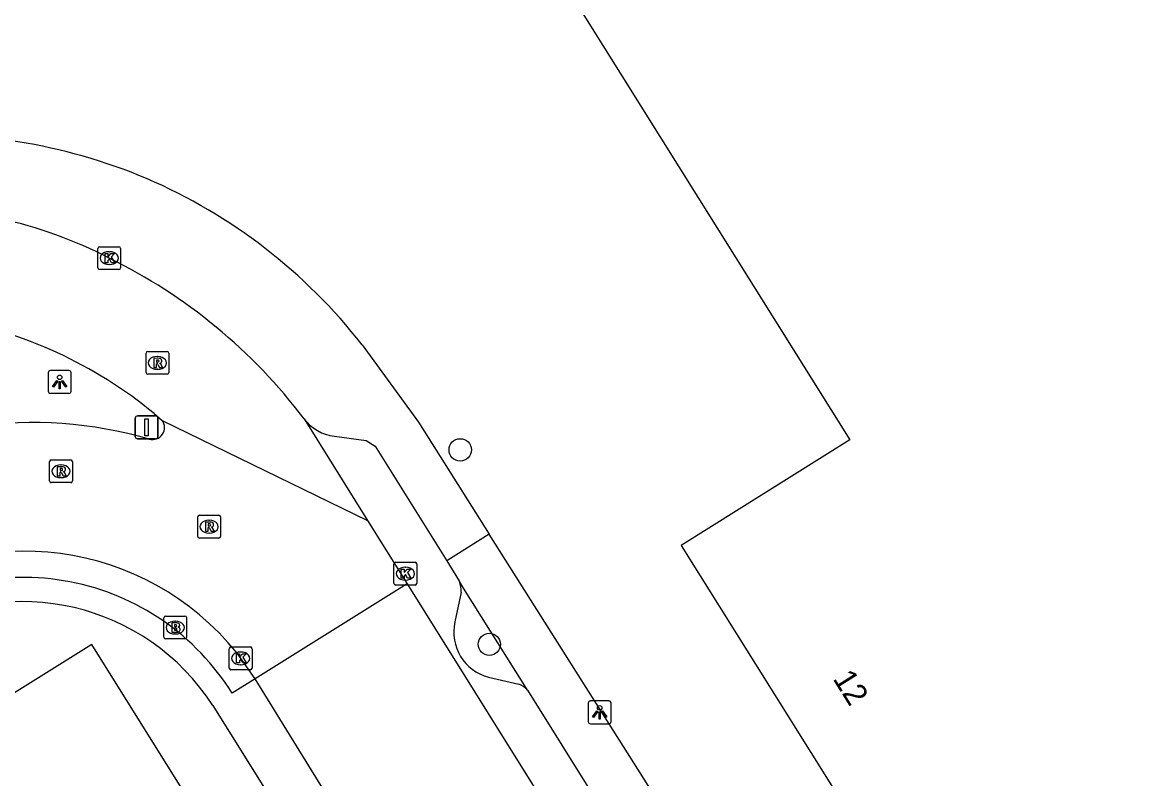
# Model space of a CAD drawing. Extents: x 158461 to 159795, y 387220 to 388672.
# Drawn here: x 158555.41 to 158604.42, y 387861.72 to 387894.88 of the extents above; entities that cross this region are included whole.
import ezdxf

# ---------------------------------------------------------------- set-up
doc = ezdxf.new("R2010")
doc.units = 0
for name, color, linetype in [('IMGEO_Boom', 7, 'Continuous'), ('IMGEO_Brandkraan', 7, 'Continuous'), ('IMGEO_Kolk', 7, 'Continuous'), ('IMGEO_Lichtpunt', 7, 'Continuous'), ('IMGEO_Pand', 7, 'Continuous'), ('IMGEO_Pand_nummerreeks', 7, 'Continuous'), ('IMGEO_Rijbaan_lokaal_gesloten', 7, 'Continuous'), ('IMGEO_Rioolput', 7, 'Continuous'), ('IMGEO_Verkeersbordpaal', 7, 'Continuous'), ('IMGEO_Voetpad_open', 7, 'Continuous')]:
    doc.layers.add(name, color=color, linetype=linetype)

msp = doc.modelspace()

# ---------------------------------------------------------------- linework, layer by layer
at = {"layer": 'IMGEO_Boom'}
for centre in [(158574.615, 387876.134), (158575.894, 387867.609)]:
    msp.add_circle(centre, 0.489, dxfattribs=at)
at = {"layer": 'IMGEO_Brandkraan'}
for p, q in [((158561.615, 387867.918), (158561.615, 387868.77)), ((158561.69, 387868.844), (158562.542, 387868.844)), ((158562.616, 387868.77), (158562.616, 387867.918)), ((158562.103, 387868.624), (158562.128, 387868.624)), ((158562.542, 387867.844), (158561.69, 387867.844)), ((158562.126, 387868.064), (158562.101, 387868.064))]:
    msp.add_line(p, q, dxfattribs=at)
for points in [[(158561.615, 387867.918), (158561.615, 387868.77)], [(158561.69, 387868.844), (158562.542, 387868.844)], [(158562.616, 387868.77), (158562.616, 387867.918)], [(158561.963, 387868.544), (158561.963, 387868.144), (158562.176, 387868.144)], [(158562.194, 387868.544), (158561.963, 387868.544)], [(158562.142, 387868.463), (158562.088, 387868.463), (158562.088, 387868.387)], [(158562.088, 387868.387), (158562.141, 387868.387)], [(158562.15, 387868.311), (158562.088, 387868.311), (158562.088, 387868.23)], [(158562.542, 387867.844), (158561.69, 387867.844)], [(158562.088, 387868.23), (158562.15, 387868.23)]]:
    msp.add_lwpolyline(points, dxfattribs=at)
for centre, radius, start, end in [((158561.692, 387868.768), 0.0765, 91.552, 178.448), ((158561.692, 387868.768), 0.0765, 91.552, 178.448), ((158562.54, 387868.768), 0.0765, 1.552, 88.448), ((158562.54, 387868.768), 0.0765, 1.552, 88.448), ((158562.143, 387868.425), 0.0379, 267.8285, 90.9355), ((158562.151, 387868.27), 0.0404, 269.8759, 90.5077), ((158562.198, 387868.399), 0.145, 59.4692, 91.5367), ((158562.223, 387868.446), 0.0922, 285.5137, 58.1501), ((158562.228, 387868.254), 0.105, 301.3115, 78.989), ((158561.692, 387867.92), 0.0765, 181.552, 268.448), ((158561.692, 387867.92), 0.0765, 181.552, 268.448), ((158562.182, 387868.395), 0.251, 268.6676, 293.5347), ((158562.54, 387867.92), 0.0765, 271.552, 358.448), ((158562.54, 387867.92), 0.0765, 271.552, 358.448)]:
    msp.add_arc(centre, radius, start, end, dxfattribs=at)
for centre, major_axis, ratio, start_param, end_param in [((158562.102, 387868.344), (-0.387, 0.002), 0.722429, 4.712389, 7.853982), ((158562.127, 387868.344), (-0.39, 0.002), 0.717154, 1.570796, 4.712389)]:
    msp.add_ellipse(centre, major_axis=major_axis, ratio=ratio, start_param=start_param, end_param=end_param, dxfattribs=at)
at = {"layer": 'IMGEO_Kolk'}
for p, q in [((158558.719, 387884.114), (158558.719, 387884.966)), ((158558.794, 387885.04), (158559.646, 387885.04)), ((158559.72, 387884.966), (158559.72, 387884.114)), ((158559.207, 387884.82), (158559.232, 387884.82)), ((158559.646, 387884.04), (158558.794, 387884.04)), ((158559.23, 387884.26), (158559.205, 387884.26)), ((158571.786, 387871.206), (158572.638, 387871.206)), ((158571.711, 387870.28), (158571.711, 387871.132)), ((158572.199, 387870.986), (158572.224, 387870.986)), ((158572.712, 387871.132), (158572.712, 387870.28)), ((158572.222, 387870.426), (158572.197, 387870.426)), ((158572.638, 387870.206), (158571.786, 387870.206)), ((158564.485, 387866.566), (158564.485, 387867.418)), ((158564.56, 387867.492), (158565.412, 387867.492)), ((158564.973, 387867.272), (158564.998, 387867.272)), ((158565.486, 387867.418), (158565.486, 387866.566)), ((158565.412, 387866.492), (158564.56, 387866.492)), ((158564.996, 387866.712), (158564.971, 387866.712))]:
    msp.add_line(p, q, dxfattribs=at)
for points in [[(158558.719, 387884.114), (158558.719, 387884.966)], [(158558.794, 387885.04), (158559.646, 387885.04)], [(158559.72, 387884.966), (158559.72, 387884.114)], [(158559.04, 387884.74), (158559.163, 387884.74), (158559.163, 387884.589), (158559.293, 387884.74), (158559.457, 387884.74), (158559.311, 387884.589), (158559.464, 387884.34), (158559.312, 387884.34), (158559.227, 387884.504), (158559.163, 387884.437), (158559.163, 387884.34), (158559.04, 387884.34), (158559.04, 387884.74)], [(158559.646, 387884.04), (158558.794, 387884.04)], [(158571.786, 387871.206), (158572.638, 387871.206)], [(158571.711, 387870.28), (158571.711, 387871.132)], [(158572.032, 387870.906), (158572.155, 387870.906), (158572.155, 387870.755), (158572.285, 387870.906), (158572.449, 387870.906), (158572.303, 387870.755), (158572.456, 387870.506), (158572.304, 387870.506), (158572.219, 387870.67), (158572.155, 387870.603), (158572.155, 387870.506), (158572.032, 387870.506), (158572.032, 387870.906)], [(158572.712, 387871.132), (158572.712, 387870.28)], [(158572.638, 387870.206), (158571.786, 387870.206)], [(158564.485, 387866.566), (158564.485, 387867.418)], [(158564.56, 387867.492), (158565.412, 387867.492)], [(158565.486, 387867.418), (158565.486, 387866.566)], [(158564.806, 387867.192), (158564.929, 387867.192), (158564.929, 387867.041), (158565.059, 387867.192), (158565.223, 387867.192), (158565.077, 387867.041), (158565.23, 387866.792), (158565.078, 387866.792), (158564.993, 387866.956), (158564.929, 387866.889), (158564.929, 387866.792), (158564.806, 387866.792), (158564.806, 387867.192)], [(158565.412, 387866.492), (158564.56, 387866.492)]]:
    msp.add_lwpolyline(points, dxfattribs=at)
for centre, start, end in [((158558.796, 387884.964), 91.552, 178.448), ((158558.796, 387884.964), 91.552, 178.448), ((158559.644, 387884.964), 1.552, 88.448), ((158559.644, 387884.964), 1.552, 88.448), ((158558.796, 387884.116), 181.552, 268.448), ((158558.796, 387884.116), 181.552, 268.448), ((158559.644, 387884.116), 271.552, 358.448), ((158559.644, 387884.116), 271.552, 358.448), ((158571.788, 387871.13), 91.552, 178.448), ((158571.788, 387871.13), 91.552, 178.448), ((158572.636, 387871.13), 1.552, 88.448), ((158572.636, 387871.13), 1.552, 88.448), ((158571.788, 387870.282), 181.552, 268.448), ((158571.788, 387870.282), 181.552, 268.448), ((158572.636, 387870.282), 271.552, 358.448), ((158572.636, 387870.282), 271.552, 358.448), ((158564.562, 387867.416), 91.552, 178.448), ((158564.562, 387867.416), 91.552, 178.448), ((158565.41, 387867.416), 1.552, 88.448), ((158565.41, 387867.416), 1.552, 88.448), ((158564.562, 387866.568), 181.552, 268.448), ((158564.562, 387866.568), 181.552, 268.448), ((158565.41, 387866.568), 271.552, 358.448), ((158565.41, 387866.568), 271.552, 358.448)]:
    msp.add_arc(centre, 0.0765, start, end, dxfattribs=at)
for centre, major_axis, ratio, start_param, end_param in [((158559.206, 387884.54), (-0.387, 0.002), 0.722429, 4.712389, 7.853982), ((158559.231, 387884.54), (-0.39, 0.002), 0.717154, 1.570796, 4.712389), ((158572.198, 387870.706), (-0.387, 0.002), 0.722429, 4.712389, 7.853982), ((158572.223, 387870.706), (-0.39, 0.002), 0.717154, 1.570796, 4.712389), ((158564.972, 387866.992), (-0.387, 0.002), 0.722429, 4.712389, 7.853982), ((158564.997, 387866.992), (-0.39, 0.002), 0.717154, 1.570796, 4.712389)]:
    msp.add_ellipse(centre, major_axis=major_axis, ratio=ratio, start_param=start_param, end_param=end_param, dxfattribs=at)
at = {"layer": 'IMGEO_Lichtpunt'}
for p, q in [((158557.449, 387879.609), (158556.641, 387879.609)), ((158557.449, 387879.609), (158556.641, 387879.609)), ((158556.547, 387879.514), (158556.547, 387878.707)), ((158556.547, 387879.514), (158556.547, 387878.707)), ((158557.543, 387878.707), (158557.543, 387879.514)), ((158557.543, 387878.707), (158557.543, 387879.514)), ((158556.641, 387878.613), (158557.449, 387878.613)), ((158556.641, 387878.613), (158557.449, 387878.613)), ((158580.235, 387865.029), (158580.235, 387864.222)), ((158580.235, 387865.029), (158580.235, 387864.222)), ((158581.137, 387865.124), (158580.329, 387865.124)), ((158581.137, 387865.124), (158580.329, 387865.124)), ((158581.231, 387864.222), (158581.231, 387865.029)), ((158581.231, 387864.222), (158581.231, 387865.029)), ((158580.329, 387864.128), (158581.137, 387864.128)), ((158580.329, 387864.128), (158581.137, 387864.128))]:
    msp.add_line(p, q, dxfattribs=at)
for points in [[(158556.921, 387879.178), (158556.96, 387879.15), (158556.772, 387878.888), (158556.734, 387878.915), (158556.921, 387879.178)], [(158557.023, 387879.13), (158557.07, 387879.13), (158557.07, 387878.808), (158557.023, 387878.808), (158557.023, 387879.13)], [(158557.133, 387879.15), (158557.171, 387879.177), (158557.358, 387878.915), (158557.319, 387878.887), (158557.133, 387879.15)], [(158580.609, 387864.693), (158580.648, 387864.665), (158580.46, 387864.403), (158580.422, 387864.43), (158580.609, 387864.693)], [(158580.711, 387864.645), (158580.758, 387864.645), (158580.758, 387864.323), (158580.711, 387864.323), (158580.711, 387864.645)], [(158580.821, 387864.665), (158580.859, 387864.692), (158581.046, 387864.43), (158581.007, 387864.402), (158580.821, 387864.665)]]:
    msp.add_lwpolyline(points, dxfattribs=at)
for centre in [(158557.046, 387879.312), (158580.734, 387864.827)]:
    msp.add_circle(centre, 0.0994, dxfattribs=at)
for centre, start, end in [((158556.641, 387879.514), 90, 180), ((158556.641, 387879.514), 90, 180), ((158557.449, 387879.514), 0, 90), ((158557.449, 387879.514), 0, 90), ((158556.641, 387878.707), 180, 270), ((158556.641, 387878.707), 180, 270), ((158557.449, 387878.707), 270, 0), ((158557.449, 387878.707), 270, 360), ((158580.329, 387865.029), 90, 180), ((158580.329, 387865.029), 90, 180), ((158581.137, 387865.029), 0, 90), ((158581.137, 387865.029), 0, 90), ((158580.329, 387864.222), 180, 270), ((158580.329, 387864.222), 180, 270), ((158581.137, 387864.222), 270, 0), ((158581.137, 387864.222), 270, 360)]:
    msp.add_arc(centre, 0.0946, start, end, dxfattribs=at)
at = {"layer": 'IMGEO_Pand'}
for points in [[(158598.077, 387921.358), (158595.789, 387919.925), (158595.857, 387919.817), (158573.375, 387905.851), (158591.714, 387876.576), (158584.31, 387871.938), (158594.083, 387856.336), (158588.429, 387852.558)], [(158566.375, 387854.935), (158566.298, 387855.058), (158558.463, 387867.603), (158533.202, 387851.826)]]:
    msp.add_lwpolyline(points, dxfattribs=at)
at = {"layer": 'IMGEO_Rijbaan_lokaal_gesloten'}
for points in [[(158561.196, 387877.722), (158561.542, 387877.428)], [(158561.542, 387877.428), (158570.553, 387873.043)], [(158567.77, 387877.495), (158570.553, 387873.043)], [(158570.553, 387873.043), (158572.292, 387870.261)], [(158572.292, 387870.261), (158565.627, 387866.095)], [(158572.292, 387870.261), (158604.42, 387818.868)], [(158565.627, 387866.095), (158564.826, 387867.22)], [(158568.82, 387860.901), (158565.627, 387866.095)]]:
    msp.add_lwpolyline(points, dxfattribs=at)
for centre, radius, start, end in [((158550.157, 387866.932), 19.804, 62.7653, 92.2634), ((158548.652, 387863.003), 23.99, 37.1623, 63.8622), ((158548.751, 387862.606), 19.58, 50.5351, 80.1275), ((158555.831, 387858.697), 18.634, 73.9655, 121.5652), ((158561.117, 387877.115), 0.528, 254.7903, 36.2992), ((158555.499, 387859.729), 11.963, 38.7697, 126.0498)]:
    msp.add_arc(centre, radius, start, end, dxfattribs=at)
at = {"layer": 'IMGEO_Rioolput'}
for p, q in [((158560.833, 387879.522), (158560.833, 387880.374)), ((158560.908, 387880.448), (158561.76, 387880.448)), ((158561.321, 387880.228), (158561.346, 387880.228)), ((158561.834, 387880.374), (158561.834, 387879.522)), ((158561.344, 387879.668), (158561.319, 387879.668)), ((158561.76, 387879.448), (158560.908, 387879.448)), ((158556.603, 387874.77), (158556.603, 387875.622)), ((158556.678, 387875.696), (158557.53, 387875.696)), ((158557.604, 387875.622), (158557.604, 387874.77)), ((158557.091, 387875.476), (158557.116, 387875.476)), ((158557.53, 387874.696), (158556.678, 387874.696)), ((158557.114, 387874.916), (158557.089, 387874.916)), ((158563.101, 387872.34), (158563.101, 387873.192)), ((158563.176, 387873.266), (158564.028, 387873.266)), ((158564.102, 387873.192), (158564.102, 387872.34)), ((158563.589, 387873.046), (158563.614, 387873.046)), ((158564.028, 387872.266), (158563.176, 387872.266)), ((158563.612, 387872.486), (158563.587, 387872.486))]:
    msp.add_line(p, q, dxfattribs=at)
for points in [[(158560.833, 387879.522), (158560.833, 387880.374)], [(158560.908, 387880.448), (158561.76, 387880.448)], [(158561.422, 387880.146), (158561.17, 387880.148), (158561.17, 387879.748)], [(158561.348, 387880.067), (158561.294, 387880.067), (158561.294, 387879.986)], [(158561.834, 387880.374), (158561.834, 387879.522)], [(158561.17, 387879.748), (158561.294, 387879.748), (158561.294, 387879.91), (158561.305, 387879.91)], [(158561.294, 387879.986), (158561.346, 387879.986)], [(158561.352, 387879.881), (158561.423, 387879.748), (158561.563, 387879.748), (158561.498, 387879.874)], [(158561.76, 387879.448), (158560.908, 387879.448)], [(158556.603, 387874.77), (158556.603, 387875.622)], [(158556.678, 387875.696), (158557.53, 387875.696)], [(158557.604, 387875.622), (158557.604, 387874.77)], [(158557.192, 387875.394), (158556.94, 387875.396), (158556.94, 387874.996)], [(158556.94, 387874.996), (158557.064, 387874.996), (158557.064, 387875.158), (158557.075, 387875.158)], [(158557.118, 387875.315), (158557.064, 387875.315), (158557.064, 387875.234)], [(158557.064, 387875.234), (158557.116, 387875.234)], [(158557.122, 387875.129), (158557.193, 387874.996), (158557.333, 387874.996), (158557.268, 387875.122)], [(158557.53, 387874.696), (158556.678, 387874.696)], [(158563.101, 387872.34), (158563.101, 387873.192)], [(158563.176, 387873.266), (158564.028, 387873.266)], [(158564.102, 387873.192), (158564.102, 387872.34)], [(158563.69, 387872.964), (158563.438, 387872.966), (158563.438, 387872.566)], [(158563.438, 387872.566), (158563.562, 387872.566), (158563.562, 387872.728), (158563.573, 387872.728)], [(158563.616, 387872.885), (158563.562, 387872.885), (158563.562, 387872.804)], [(158563.562, 387872.804), (158563.614, 387872.804)], [(158563.62, 387872.699), (158563.691, 387872.566), (158563.831, 387872.566), (158563.766, 387872.692)], [(158564.028, 387872.266), (158563.176, 387872.266)]]:
    msp.add_lwpolyline(points, dxfattribs=at)
for centre, radius, start, end in [((158560.91, 387880.372), 0.0765, 91.552, 178.448), ((158560.91, 387880.372), 0.0765, 91.552, 178.448), ((158561.354, 387879.971), 0.0964, 77.0061, 93.1865), ((158561.368, 387880.028), 0.0378, 276.6634, 79.6772), ((158561.421, 387880.036), 0.109, 350.3612, 89.416), ((158561.419, 387880.036), 0.112, 277.5842, 350.9817), ((158561.758, 387880.372), 0.0765, 1.552, 88.448), ((158561.758, 387880.372), 0.0765, 1.552, 88.448), ((158560.91, 387879.524), 0.0765, 181.552, 268.448), ((158560.91, 387879.524), 0.0765, 181.552, 268.448), ((158561.304, 387879.857), 0.0533, 26.0293, 88.6989), ((158561.33, 387880.175), 0.19, 274.7715, 282.9687), ((158561.403, 387879.821), 0.108, 29.5134, 73.7905), ((158561.758, 387879.524), 0.0765, 271.552, 358.448), ((158561.758, 387879.524), 0.0765, 271.552, 358.448), ((158556.68, 387875.62), 0.0765, 91.552, 178.448), ((158556.68, 387875.62), 0.0765, 91.552, 178.448), ((158557.528, 387875.62), 0.0765, 1.552, 88.448), ((158557.528, 387875.62), 0.0765, 1.552, 88.448), ((158557.074, 387875.105), 0.0533, 26.0293, 88.6989), ((158557.1, 387875.423), 0.19, 274.7715, 282.9687), ((158557.124, 387875.219), 0.0964, 77.0061, 93.1865), ((158557.138, 387875.276), 0.0378, 276.6634, 79.6772), ((158557.191, 387875.284), 0.109, 350.3612, 89.416), ((158557.189, 387875.284), 0.112, 277.5842, 350.9817), ((158557.173, 387875.069), 0.108, 29.5134, 73.7905), ((158556.68, 387874.772), 0.0765, 181.552, 268.448), ((158556.68, 387874.772), 0.0765, 181.552, 268.448), ((158557.528, 387874.772), 0.0765, 271.552, 358.448), ((158557.528, 387874.772), 0.0765, 271.552, 358.448), ((158563.178, 387873.19), 0.0765, 91.552, 178.448), ((158563.178, 387873.19), 0.0765, 91.552, 178.448), ((158564.026, 387873.19), 0.0765, 1.552, 88.448), ((158564.026, 387873.19), 0.0765, 1.552, 88.448), ((158563.572, 387872.675), 0.0533, 26.0293, 88.6989), ((158563.598, 387872.993), 0.19, 274.7715, 282.9687), ((158563.622, 387872.789), 0.0964, 77.0061, 93.1865), ((158563.636, 387872.846), 0.0378, 276.6634, 79.6772), ((158563.689, 387872.854), 0.109, 350.3612, 89.416), ((158563.687, 387872.854), 0.112, 277.5842, 350.9817), ((158563.671, 387872.639), 0.108, 29.5134, 73.7905), ((158563.178, 387872.342), 0.0765, 181.552, 268.448), ((158563.178, 387872.342), 0.0765, 181.552, 268.448), ((158564.026, 387872.342), 0.0765, 271.552, 358.448), ((158564.026, 387872.342), 0.0765, 271.552, 358.448)]:
    msp.add_arc(centre, radius, start, end, dxfattribs=at)
for centre, major_axis, ratio, start_param, end_param in [((158561.32, 387879.948), (-0.387, 0.002), 0.722429, 4.712389, 7.853982), ((158561.345, 387879.948), (-0.39, 0.002), 0.717154, 1.570796, 4.712389), ((158557.09, 387875.196), (-0.387, 0.002), 0.722429, 4.712389, 7.853982), ((158557.115, 387875.196), (-0.39, 0.002), 0.717154, 1.570796, 4.712389), ((158563.588, 387872.766), (-0.387, 0.002), 0.722429, 4.712389, 7.853982), ((158563.613, 387872.766), (-0.39, 0.002), 0.717154, 1.570796, 4.712389)]:
    msp.add_ellipse(centre, major_axis=major_axis, ratio=ratio, start_param=start_param, end_param=end_param, dxfattribs=at)
at = {"layer": 'IMGEO_Verkeersbordpaal'}
for p, q in [((158560.464, 387877.622), (158561.254, 387877.622)), ((158561.254, 387877.622), (158560.464, 387877.622)), ((158560.364, 387876.722), (158560.364, 387877.522)), ((158560.364, 387877.522), (158560.364, 387876.722)), ((158561.354, 387877.522), (158561.354, 387876.722)), ((158561.354, 387876.722), (158561.354, 387877.522)), ((158561.254, 387876.622), (158560.464, 387876.622)), ((158560.464, 387876.622), (158561.254, 387876.622))]:
    msp.add_line(p, q, dxfattribs=at)
msp.add_lwpolyline([(158560.784, 387877.497), (158560.934, 387877.497), (158560.934, 387876.747), (158560.784, 387876.747), (158560.784, 387877.497)], dxfattribs=at)
for centre, start, end in [((158560.464, 387877.522), 90, 180), ((158560.464, 387877.522), 90, 180), ((158561.254, 387877.522), 0, 90), ((158561.254, 387877.522), 360, 90), ((158560.464, 387876.722), 180, 270), ((158560.464, 387876.722), 180, 270), ((158561.254, 387876.722), 270, 0), ((158561.254, 387876.722), 270, 0)]:
    msp.add_arc(centre, 0.1, start, end, dxfattribs=at)
at = {"layer": 'IMGEO_Voetpad_open'}
for points in [[(158570.315, 387880.739), (158572.789, 387877.35), (158575.891, 387872.443)], [(158569.098, 387876.737), (158570.493, 387876.547), (158570.885, 387876.289), (158574.024, 387871.263)], [(158575.891, 387872.443), (158574.024, 387871.263)], [(158584.045, 387859.545), (158575.891, 387872.443)], [(158574.024, 387871.263), (158574.59, 387870.356)], [(158577.568, 387865.597), (158577.449, 387865.787), (158574.765, 387870.077), (158574.59, 387870.356)], [(158574.664, 387869.898), (158574.38, 387868.588)], [(158565.627, 387866.095), (158564.612, 387865.46)], [(158575.854, 387866.17), (158577.191, 387865.868)], [(158577.568, 387865.597), (158582.091, 387858.364)], [(158563.763, 387864.926), (158568.634, 387857.143)]]:
    msp.add_lwpolyline(points, dxfattribs=at)
for centre, radius, start, end in [((158551.287, 387865.25), 24.709, 67.2027, 94.5011), ((158551.296, 387865.847), 24.156, 38.062, 66.6738), ((158569.293, 387878.62), 1.893, 216.4645, 264.1015), ((158555.463, 387859.767), 10.776, 31.8935, 126.3559), ((158573.003, 387869.865), 1.661, 1.1521, 17.204), ((158555.421, 387859.558), 9.92, 32.7571, 120.9282), ((158576.374, 387868.145), 2.043, 167.4813, 255.2512), ((158576.76, 387864.871), 1.086, 41.944, 66.6364)]:
    msp.add_arc(centre, radius, start, end, dxfattribs=at)

# ---------------------------------------------------------------- texts
at = {"layer": 'IMGEO_Pand_nummerreeks'}
msp.add_text('12', height=1, rotation=302.0628, dxfattribs=at).set_placement((158590.94, 387866.1))

doc.saveas('drawing.dxf')
